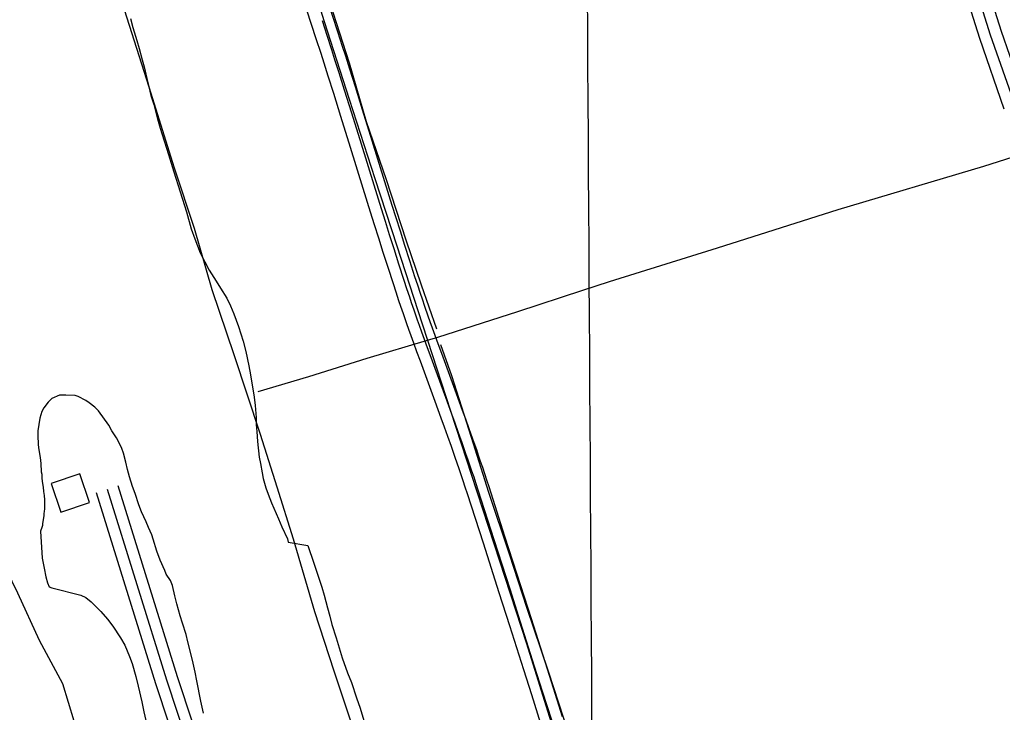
# Model space of a CAD drawing. Extents: x 3477039 to 3515015, y 546746 to 572297.
# Drawn here: x 3506779 to 3508076, y 569401 to 570316 of the extents above; entities that cross this region are included whole.
import ezdxf

# ---------------------------------------------------------------- set-up
doc = ezdxf.new("R2010")
doc.units = 0
for name, color, linetype in [('V-BLDG-OTLN', 7, 'Continuous'), ('V-DTCH-CNTR', 7, 'Continuous'), ('V-GRID-MAJR', 7, 'Continuous'), ('V-ROAD-CNTR', 7, 'Continuous'), ('V-SITE-VEGE', 7, 'Continuous'), ('V-TOPO-SHOR', 7, 'Continuous')]:
    doc.layers.add(name, color=color, linetype=linetype)

msp = doc.modelspace()

# ---------------------------------------------------------------- linework, layer by layer
at = {"layer": 'V-BLDG-OTLN'}
msp.add_lwpolyline([(3506820.5293207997, 569703.52856655), (3506833.327295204, 569665.6306423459), (3506871.22421941, 569678.42861675), (3506858.427245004, 569716.325540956)], close=True, dxfattribs=at)
at = {"layer": 'V-DTCH-CNTR'}
for points in [[(3507138.890947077, 570445.1112850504), (3507148.771, 570416.176), (3507180.848, 570313.256), (3507214.094, 570210.7170000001), (3507248.109, 570106.23), (3507277.154, 570016.9450000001), (3507310.397, 569914.019), (3507317.585, 569892.439), (3507347.775, 569799.257), (3507382.554, 569692.818), (3507412.754, 569601.1950000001), (3507448.2970000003, 569492.4180000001), (3507480.375, 569389.497), (3507505.61, 569313.857)], [(3507557.8200000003, 569969.892), (3507700.238, 570014.588), (3507859.865, 570065.2390000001), (3508052.131, 570122.46), (3508109.876, 570140.982)], [(3507093.896, 569824.7710000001), (3507160.944, 569844.61), (3507237.7460000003, 569868.67), (3507317.585, 569892.439), (3507331.3030000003, 569896.523), (3507436.568, 569930.532), (3507522.731, 569958.428), (3507557.8200000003, 569969.892)]]:
    msp.add_lwpolyline(points, dxfattribs=at)
at = {"layer": 'V-GRID-MAJR'}
msp.add_spline([(3507641.796, 552264.599), (3507603.9, 558323.61), (3507565.9930000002, 564384.554), (3507528.086, 570445.515), (3507528.074, 570447.432)], degree=3, dxfattribs=at)
at = {"layer": 'V-ROAD-CNTR'}
for points in [[(3508022.3489171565, 570454.1630652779), (3508037.7598863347, 570417.4301387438), (3508074.674812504, 570300.5253725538), (3508107.8007462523, 570205.4275627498), (3508111.348739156, 570182.1386093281), (3508123.797714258, 570148.69767621), (3508129.454702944, 570097.868777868), (3508137.540686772, 570056.7428601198), (3508163.23663538, 569994.9329837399), (3508219.31652322, 569820.7753320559), (3508280.773400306, 569619.224735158), (3508348.3752651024, 569423.6491263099), (3508433.648094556, 569161.06465148), (3508507.0939476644, 568958.6460563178), (3508544.38587308, 568839.2212951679), (3508598.0537657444, 568701.906569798), (3508598.0937656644, 568686.0006016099)], [(3507467.2160274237, 569386.3552008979), (3507455.176051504, 569424.3131249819), (3507444.619072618, 569457.5190585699), (3507426.097109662, 569515.6209423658), (3507412.1721375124, 569559.182855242), (3507391.229179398, 569624.5147245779), (3507370.235221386, 569689.814593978), (3507367.4172270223, 569698.4965766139), (3507364.651232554, 569706.881559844), (3507361.935237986, 569714.997543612), (3507359.27324331, 569722.8525279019), (3507356.666248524, 569730.457512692), (3507354.1202536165, 569737.811497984), (3507349.115263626, 569752.07846945), (3507344.3622731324, 569765.431442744), (3507339.85828214, 569777.945417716), (3507335.6032906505, 569789.6703942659), (3507327.552306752, 569811.675350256), (3507313.3793350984, 569850.2112731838), (3507308.074345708, 569864.6922442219), (3507303.45335495, 569877.381218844), (3507299.434362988, 569888.501196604), (3507295.939369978, 569898.2451771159), (3507292.9013760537, 569906.7831600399), (3507290.25838134, 569914.2731450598), (3507285.687390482, 569927.3761188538), (3507282.2983972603, 569937.2350991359), (3507279.779402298, 569944.6520843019), (3507276.0554097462, 569955.779062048), (3507272.394417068, 569966.9290397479), (3507265.4724309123, 569988.3499969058), (3507259.0504437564, 570008.4399567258), (3507253.0784557, 570027.2839190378), (3507247.514466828, 570044.955883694), (3507242.325477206, 570061.5318505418), (3507232.6504965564, 570092.6047883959), (3507215.807530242, 570146.9776796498), (3507203.1635555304, 570187.7295981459), (3507193.6285746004, 570218.2575370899), (3507186.4295889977, 570241.1294913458), (3507180.994599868, 570258.263457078), (3507176.8966080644, 570271.099431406), (3507170.70362045, 570290.3453929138), (3507121.796718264, 570440.7240921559)], [(3507495.8159702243, 569395.4151827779), (3507483.76799432, 569433.393106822), (3507473.205015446, 569466.61904037), (3507454.677052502, 569524.7449241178), (3507440.744080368, 569568.3288369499), (3507419.79312227, 569633.6847062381), (3507398.7831642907, 569699.0365755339), (3507395.929169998, 569707.8265579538), (3507393.1211756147, 569716.3395409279), (3507390.367181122, 569724.571524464), (3507387.6691865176, 569732.5325085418), (3507385.0301917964, 569740.2294931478), (3507382.44819696, 569747.685478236), (3507377.401207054, 569762.0724494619), (3507372.60821664, 569775.541422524), (3507368.072225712, 569788.1433973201), (3507363.789234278, 569799.9423737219), (3507355.7162504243, 569822.007329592), (3507341.5412787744, 569860.547252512), (3507336.254289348, 569874.9842236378), (3507331.655298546, 569887.61319838), (3507327.6603065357, 569898.665176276), (3507324.1913134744, 569908.3371569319), (3507321.179319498, 569916.8031399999), (3507318.5663247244, 569924.205125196), (3507314.035333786, 569937.1940992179), (3507310.6863404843, 569946.935079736), (3507308.207345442, 569954.2360651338), (3507304.5313527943, 569965.2190431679), (3507300.91836002, 569976.221021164), (3507294.034373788, 569997.529978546), (3507287.6363865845, 570017.5399385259), (3507281.684398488, 570036.3199009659), (3507276.136409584, 570053.941865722), (3507270.9614199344, 570070.4718326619), (3507261.3004392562, 570101.5027705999), (3507244.4614729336, 570155.8616618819), (3507231.8074982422, 570196.645580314), (3507222.2545173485, 570227.2335191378), (3507215.0355317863, 570250.16747327), (3507209.5825426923, 570267.3614388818), (3507205.464550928, 570280.25741309), (3507199.247563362, 570299.579374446), (3507152.97365591, 570441.839089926)], [(3508009.5659427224, 570407.0881594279), (3508046.1988694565, 570291.0713914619), (3508078.5608047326, 570198.1735772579)], [(3508023.662914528, 570412.259149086), (3508060.4368409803, 570295.7983820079), (3508093.1807754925, 570201.800570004)], [(3507481.515998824, 569390.885191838), (3507469.472022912, 569428.8531159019), (3507458.912044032, 569462.06904947), (3507440.3870810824, 569520.1829332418), (3507426.45810894, 569563.7558460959), (3507405.511150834, 569629.0997154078), (3507384.509192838, 569694.425584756), (3507381.6731985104, 569703.1615672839), (3507378.8862040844, 569711.610550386), (3507376.1512095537, 569719.7845340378), (3507373.471214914, 569727.6925182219), (3507370.84822016, 569735.3435029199), (3507368.2842252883, 569742.7484881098), (3507363.25823534, 569757.075459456), (3507358.4852448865, 569770.486432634), (3507353.9652539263, 569783.0444075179), (3507349.696262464, 569794.8063839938), (3507341.6342785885, 569816.8413399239), (3507327.4603069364, 569855.379262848), (3507322.164317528, 569869.83823393), (3507317.554326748, 569882.4972086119), (3507313.5473347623, 569893.58318644), (3507310.0653417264, 569903.2911670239), (3507307.0403477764, 569911.79315002), (3507304.4123530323, 569919.239135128), (3507299.861362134, 569932.285109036), (3507296.4923688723, 569942.0850894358), (3507293.99337387, 569949.444074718), (3507290.2933812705, 569960.499052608), (3507286.656388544, 569971.5750304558), (3507279.7534023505, 569992.9399877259), (3507273.34341517, 570012.9899476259), (3507267.381427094, 570031.801910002), (3507261.8254382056, 570049.4488747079), (3507256.6434485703, 570066.0018416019), (3507246.975467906, 570097.0537794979), (3507230.134501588, 570151.4196707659), (3507217.485526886, 570192.1875892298), (3507207.941545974, 570222.7455281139), (3507200.7325603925, 570245.6484823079), (3507195.28857128, 570262.8124479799), (3507191.1805794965, 570275.6784222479), (3507184.9755919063, 570294.9623836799), (3507178.709604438, 570314.22734515)], [(3507558.46284493, 567598.2097771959), (3507550.18786148, 567624.2687250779), (3507410.5401407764, 568025.8119219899), (3507252.9464559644, 568482.1620092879), (3507113.854734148, 568936.2021012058), (3507028.47390491, 569228.8385159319), (3506958.99904386, 569439.16909527), (3506880.508200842, 569691.2545910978)], [(3507627.4887068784, 567406.2241611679), (3507609.9387419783, 567460.594052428), (3507583.065795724, 567570.2938330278), (3507564.4228330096, 567629.0027156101), (3507424.71311243, 568030.7239121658), (3507267.211427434, 568486.807999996), (3507128.2267054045, 568940.5000926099), (3507042.799876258, 569233.2925070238), (3506973.283015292, 569443.7510861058), (3506894.8301721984, 569695.7135821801)], [(3507048.137865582, 569264.9574436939), (3506987.566986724, 569448.333076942), (3506909.152143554, 569700.172573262)]]:
    msp.add_lwpolyline(points, dxfattribs=at)
at = {"layer": 'V-SITE-VEGE'}
for p, q in [((3506925.514, 570317.157), (3506928.563, 570305.2990000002)), ((3506928.563, 570305.2990000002), (3506933.552, 570288.203)), ((3506933.552, 570288.203), (3506936.876, 570277.723)), ((3506936.876, 570277.723), (3506940.759, 570262.83)), ((3506940.759, 570262.83), (3506943.5300000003, 570253.454)), ((3506943.5300000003, 570253.454), (3506946.862, 570238.01)), ((3506946.862, 570238.01), (3506949.6350000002, 570226.978)), ((3506949.6350000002, 570226.978), (3506952.41, 570215.394)), ((3506952.41, 570215.394), (3506956.0130000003, 570203.5360000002)), ((3506956.0130000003, 570203.5360000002), (3506961.004, 570184.7850000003)), ((3506961.004, 570184.7850000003), (3506964.606, 570172.3740000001)), ((3506964.606, 570172.3740000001), (3506975.69, 570137.6300000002)), ((3506975.69, 570137.6300000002), (3506982.614, 570115.0160000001)), ((3506982.614, 570115.0160000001), (3506999.5160000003, 570062.0710000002)), ((3506999.5160000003, 570062.0710000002), (3507005.615, 570039.731)), ((3507005.615, 570039.731), (3507010.324, 570026.221)), ((3507010.324, 570026.221), (3507017.522, 570007.746)), ((3507017.522, 570007.746), (3507023.3310000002, 569995.8920000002)), ((3507023.3310000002, 569995.8920000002), (3507029.139, 569985.14)), ((3507029.139, 569985.14), (3507038.2630000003, 569970.529)), ((3507038.2630000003, 569970.529), (3507044.069, 569961.4340000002)), ((3507044.069, 569961.4340000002), (3507052.363, 569947.928)), ((3507052.363, 569947.928), (3507057.342, 569938.003)), ((3507057.342, 569938.003), (3507061.769, 569927.523)), ((3507061.769, 569927.523), (3507067.862, 569910.703)), ((3507067.862, 569910.703), (3507074.234, 569891.401)), ((3507074.234, 569891.401), (3507077.838, 569877.888)), ((3507077.838, 569877.888), (3507081.725, 569858.858)), ((3507081.725, 569858.858), (3507083.949, 569846.7220000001)), ((3507083.949, 569846.7220000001), (3507088.6780000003, 569817.484)), ((3506816.562, 569810.775), (3506811.055, 569803.318)), ((3506821.523, 569815.4710000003), (3506816.562, 569810.775)), ((3506831.722, 569819.8990000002), (3506821.523, 569815.4710000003)), ((3506840, 569820.186), (3506831.722, 569819.8990000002)), ((3506852.1380000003, 569819.375), (3506840, 569820.186)), ((3506856.279, 569818.277), (3506852.1380000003, 569819.375)), ((3506866.4930000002, 569812.774), (3506856.279, 569818.277)), ((3506870.912, 569810.019), (3506866.4930000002, 569812.774)), ((3506878.093, 569804.236), (3506870.912, 569810.019)), ((3507088.6780000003, 569817.484), (3507090.073, 569806.1750000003)), ((3506808.3030000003, 569798.35), (3506805.556, 569789.7930000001)), ((3506811.055, 569803.318), (3506808.3030000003, 569798.35)), ((3506883.34, 569799.552), (3506878.093, 569804.236)), ((3506896.609, 569780.536), (3506883.34, 569799.552)), ((3507090.073, 569806.1750000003), (3507091.197, 569790.727)), ((3506805.556, 569789.7930000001), (3506802.8200000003, 569772.961)), ((3507091.197, 569790.727), (3507091.488, 569780.796)), ((3506802.8200000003, 569772.961), (3506802.829, 569767.167)), ((3506900.756, 569773.0920000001), (3506896.609, 569780.536)), ((3506906.838, 569763.7220000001), (3506900.756, 569773.0920000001)), ((3507091.488, 569780.796), (3507092.049, 569771.97)), ((3507092.049, 569771.97), (3507093.171, 569759.0060000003)), ((3506802.829, 569767.167), (3506803.6720000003, 569754.478)), ((3506909.882, 569757.9310000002), (3506906.838, 569763.7220000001)), ((3506913.754, 569749.6610000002), (3506909.882, 569757.9310000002)), ((3507093.171, 569759.0060000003), (3507095.406, 569738.317)), ((3506803.6720000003, 569754.478), (3506804.5100000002, 569747.858)), ((3506804.5100000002, 569747.858), (3506806.177, 569737.9300000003)), ((3506916.247, 569743.3180000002), (3506913.754, 569749.6610000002)), ((3506919.296, 569731.46), (3506916.247, 569743.3180000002)), ((3506806.177, 569737.9300000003), (3506807.017, 569729.928)), ((3506807.017, 569729.928), (3506807.5840000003, 569718.6190000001)), ((3506921.5160000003, 569722.082), (3506919.296, 569731.46)), ((3507095.406, 569738.317), (3507096.796, 569729.7660000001)), ((3507096.796, 569729.7660000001), (3507099.021, 569717.632)), ((3506807.5840000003, 569718.6190000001), (3506808.139, 569715.8600000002)), ((3506924.0130000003, 569712.154), (3506921.5160000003, 569722.082)), ((3507099.021, 569717.632), (3507100.686, 569709.909)), ((3506808.139, 569715.8600000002), (3506808.4220000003, 569710.894)), ((3506808.4220000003, 569710.894), (3506808.9790000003, 569705.93)), ((3506808.9790000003, 569705.93), (3506810.093, 569698.483)), ((3506928.168, 569699.47), (3506924.0130000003, 569712.154)), ((3507100.686, 569709.909), (3507104.014, 569697.498)), ((3506810.093, 569698.483), (3506810.375, 569692.9660000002)), ((3506810.375, 569692.9660000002), (3506811.211, 569687.449)), ((3506931.49, 569690.093), (3506928.168, 569699.47)), ((3507104.014, 569697.498), (3507107.335, 569689.226)), ((3506811.211, 569687.449), (3506811.77, 569681.933)), ((3506811.77, 569681.933), (3506811.786, 569669.5160000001)), ((3506936.477, 569675.478), (3506931.49, 569690.093)), ((3507107.335, 569689.226), (3507111.489, 569677.921)), ((3507111.489, 569677.921), (3507114.809, 569671.028)), ((3506811.24, 569666.7600000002), (3506810.969, 569663.4480000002)), ((3506811.786, 569669.5160000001), (3506811.24, 569666.7600000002)), ((3506940.075, 569665.828), (3506936.477, 569675.478)), ((3506945.8850000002, 569652.87), (3506940.075, 569665.828)), ((3507114.809, 569671.028), (3507120.895, 569656.966)), ((3506810.971, 569660.966), (3506809.3310000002, 569650.478)), ((3506810.969, 569663.4480000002), (3506810.971, 569660.966)), ((3506948.933, 569645.149), (3506945.8850000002, 569652.87)), ((3507120.895, 569656.966), (3507125.325, 569646.212)), ((3506808.233, 569645.235), (3506806.583, 569640.5430000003)), ((3506806.583, 569640.5430000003), (3506808.823, 569604.8300000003)), ((3506809.057, 569647.996), (3506808.233, 569645.235)), ((3506809.3310000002, 569650.478), (3506809.057, 569647.996)), ((3506953.359, 569635.776), (3506948.933, 569645.149)), ((3507125.325, 569646.212), (3507132.794, 569630.221)), ((3506955.296, 569629.9860000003), (3506953.359, 569635.776)), ((3506960.008, 569613.993), (3506955.296, 569629.9860000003)), ((3507132.794, 569630.221), (3507133.353, 569626.084)), ((3507133.353, 569626.084), (3507159.404, 569621.4230000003)), ((3506964.715, 569602.133), (3506960.008, 569613.993)), ((3507159.404, 569621.4230000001), (3507161.933, 569613.827)), ((3507161.933, 569613.827), (3507164.806, 569606.229)), ((3506808.823, 569604.8300000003), (3506811.231, 569591.6140000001)), ((3506970.5270000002, 569588.622), (3506964.715, 569602.133)), ((3507164.806, 569606.229), (3507172.904, 569582.581)), ((3506811.231, 569591.6140000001), (3506813.568, 569580.373)), ((3506972.464, 569583.66), (3506970.5270000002, 569588.622)), ((3506813.568, 569580.373), (3506815.7, 569572.3740000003)), ((3506978.2600000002, 569575.3530000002), (3506972.464, 569583.6600000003)), ((3506980.6240000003, 569568.794), (3506978.2600000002, 569575.3530000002)), ((3507172.904, 569582.581), (3507178.131, 569566.701)), ((3506815.7, 569572.3740000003), (3506817.8710000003, 569567.1120000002)), ((3506817.8710000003, 569567.1120000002), (3506821.59, 569565.8180000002)), ((3506821.59, 569565.818), (3506859.816, 569555.8299999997)), ((3506983.972, 569555.336), (3506980.6240000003, 569568.794)), ((3507178.131, 569566.701), (3507180.9790000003, 569555.832)), ((3506859.816, 569555.83), (3506866.4990000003, 569552.75)), ((3506866.4990000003, 569552.75), (3506873.644, 569547.1730000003)), ((3506986.481, 569544.642), (3506983.972, 569555.336)), ((3507180.9790000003, 569555.832), (3507185.5160000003, 569539.442)), ((3506873.644, 569547.1730000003), (3506886.174, 569534.297)), ((3506991.017, 569528.768), (3506986.481, 569544.642)), ((3507185.5160000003, 569539.442), (3507188.36, 569528.2250000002)), ((3506886.174, 569534.297), (3506895.007, 569524.463)), ((3506895.007, 569524.463), (3506902.1010000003, 569514.9)), ((3506994.22, 569519.101), (3506991.017, 569528.768)), ((3507188.36, 569528.2250000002), (3507191.3850000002, 569517.526)), ((3506902.1010000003, 569514.9), (3506912.108, 569499.817)), ((3506998.7630000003, 569504.0850000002), (3506994.22, 569519.101)), ((3507191.3850000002, 569517.526), (3507196.94, 569499.577)), ((3506912.108, 569499.817), (3506917.703, 569490.025)), ((3507001.278, 569494.425), (3506998.7630000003, 569504.0850000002)), ((3507196.94, 569499.577), (3507200.808, 569486.634)), ((3506917.703, 569490.025), (3506924.224, 569474.991)), ((3507007.133, 569470.275), (3507001.278, 569494.425)), ((3507200.808, 569486.634), (3507205.021, 569473.519)), ((3506924.224, 569474.991), (3506927.5870000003, 569465.98)), ((3507010.807, 569454.233), (3507007.133, 569470.275)), ((3507205.021, 569473.519), (3507211.9390000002, 569453.665)), ((3506927.5870000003, 569465.98), (3506932.58, 569448.4740000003)), ((3506932.58, 569448.4740000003), (3506935.643, 569435.729)), ((3507013.1380000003, 569442.85), (3507010.807, 569454.233)), ((3507211.9390000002, 569453.665), (3507217.014, 569440.542)), ((3506935.643, 569435.729), (3506940.346, 569415.2390000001)), ((3507018.286, 569416.1210000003), (3507013.1380000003, 569442.85)), ((3507217.014, 569440.542), (3507223.93, 569420.514)), ((3507223.93, 569420.514), (3507228.485, 569406.879)), ((3506940.346, 569415.2390000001), (3506943.153, 569401.998)), ((3507021.788, 569400.081), (3507018.286, 569416.1210000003)), ((3507228.485, 569406.879), (3507234.881, 569386.169)), ((3506943.153, 569401.998), (3506948.5500000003, 569377.512))]:
    msp.add_line(p, q, dxfattribs=at)
at = {"layer": 'V-TOPO-SHOR'}
for points in [[(3507451.819, 568663.563), (3507431.9250000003, 568721.278), (3507413.194, 568778.206), (3507394.076, 568835.917), (3507374.628, 568903.357), (3507353.607, 568968.084), (3507332.597, 569034.366), (3507314.63, 569088.955), (3507288.997, 569163.437), (3507264.544, 569239.86), (3507242.77, 569308.872), (3507220.598, 569376.329), (3507194.218, 569455.873), (3507168.605, 569533.859), (3507140.376, 569629.761), (3507118.991, 569698.77), (3507097.218, 569768.171), (3507062.038, 569873.063), (3507033.362, 569959.2390000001), (3507009.711, 570039.936), (3506983.329, 570119.482), (3506950.108, 570226.699), (3506907.698, 570359.655), (3506879.2812297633, 570443.5631128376)], [(3507329.64, 569907.209), (3507309.522, 569965.018), (3507289.325, 570024.459), (3507263.434, 570104.483), (3507237.134, 570180.632), (3507214.329, 570258.31), (3507188.821, 570337.558), (3507156.072, 570437.785), (3507153.582515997, 570445.1988976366)], [(3507504.14, 569372.976), (3507477.1, 569455.334), (3507448.52, 569539.638), (3507425.6720000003, 569609.952), (3507398.242, 569691.536), (3507375.795, 569764.1730000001), (3507349.524, 569845.362), (3507334.964, 569886.553)], [(3507336.46, 567746.35), (3507281.686, 567924.123), (3507202.717, 568163.419), (3507194.144, 568224.853), (3507186.525, 568258.381), (3507130.818, 568467.408), (3507117.659, 568507.6630000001), (3507090.261, 568594.875), (3507061.802, 568691.023), (3507049.791, 568736.851), (3507040.032, 568786.015), (3506997.21, 568907.914), (3506952.308, 569055.495), (3506927.093, 569133.768), (3506902.992, 569212.032), (3506873.4620000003, 569315.9990000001), (3506836.227, 569438.981), (3506805.309, 569496.081), (3506776.653, 569558.746), (3506754.346, 569605.006)]]:
    msp.add_lwpolyline(points, dxfattribs=at)

doc.saveas('drawing.dxf')
